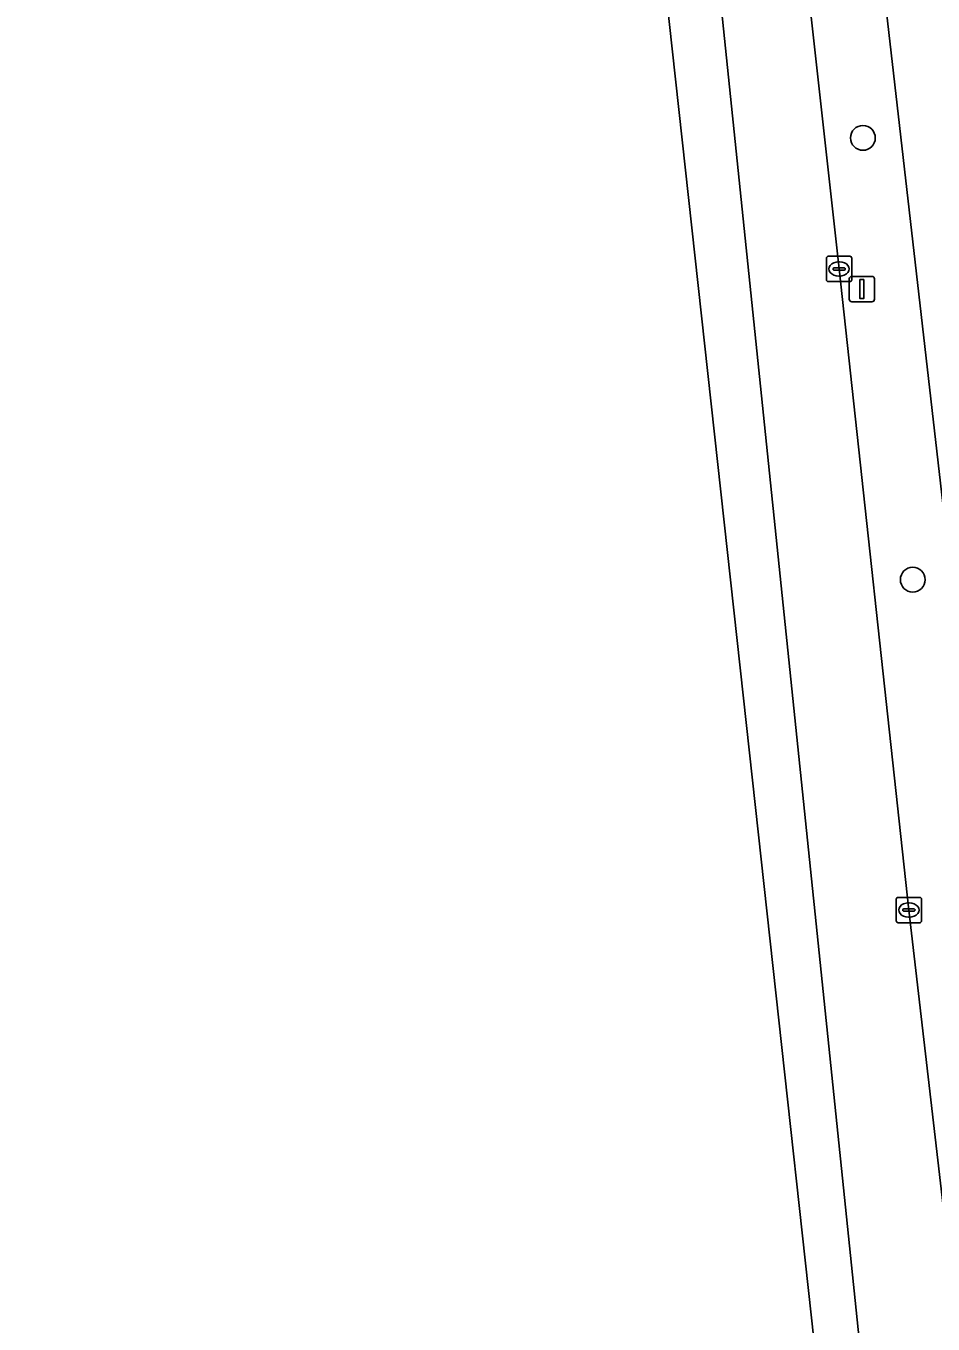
# Model space of a CAD drawing. Extents: x 161248 to 161848, y 384871 to 385383.
# Drawn here: x 161255.9 to 161291.7, y 384995.7 to 385046.9 of the extents above; entities that cross this region are included whole.
import ezdxf

# ---------------------------------------------------------------- set-up
doc = ezdxf.new("R2010")
doc.units = 0
for name, color, linetype in [('IMGEO_Berm_groen', 7, 'Continuous'), ('IMGEO_Boom', 7, 'Continuous'), ('IMGEO_Fietspad_gesloten', 7, 'Continuous'), ('IMGEO_Kolk', 7, 'Continuous'), ('IMGEO_Lichtmast', 7, 'Continuous'), ('IMGEO_OVBaan_gesloten', 7, 'Continuous')]:
    doc.layers.add(name, color=color, linetype=linetype)

msp = doc.modelspace()

# ---------------------------------------------------------------- linework, layer by layer
at = {"layer": 'IMGEO_Berm_groen'}
for points in [[(161256.654, 385321.916), (161257.172, 385317.445), (161257.661, 385313.23), (161259.702, 385295.859), (161261.967, 385276.513), (161264.604, 385254.141), (161265.807, 385244.078), (161266.037, 385241.979), (161266.267, 385239.966), (161268.56, 385218.577), (161268.655, 385216.841), (161268.939, 385214.138), (161270.794, 385196.453), (161276.441, 385144.086), (161283.784, 385075.774), (161285.879, 385056.617), (161288.02, 385037.301), (161290.772, 385012.005), (161294.901, 384976.402), (161297.066, 384956.529), (161299.154, 384937.372), (161301.048, 384920.049), (161301.427, 384916.232), (161301.431, 384916.18)], [(161304.405, 384916.554), (161304.284, 384917.771), (161304.157, 384919.005), (161298.845, 384967.161), (161292.634, 385023.456), (161286.649, 385075.675), (161279.435, 385144.415)]]:
    msp.add_lwpolyline(points, dxfattribs=at)
at = {"layer": 'IMGEO_Boom'}
for centre in [(161288.958, 385042.472), (161290.925, 385025.038)]:
    msp.add_circle(centre, 0.489, dxfattribs=at)
at = {"layer": 'IMGEO_Fietspad_gesloten'}
msp.add_lwpolyline([(161255.931, 385327.627), (161256.339, 385324.574), (161264.625, 385325.002), (161264.745, 385322.761), (161265.427, 385312.935), (161265.987, 385305.638), (161266.061, 385304.636), (161266.954, 385291.9), (161268.918, 385265.585), (161269.728, 385255.799), (161270.412, 385243.981), (161271.091, 385227.08), (161272.519, 385207.639), (161273.278, 385201.438), (161279.435, 385144.415), (161286.649, 385075.675), (161292.634, 385023.456), (161298.845, 384967.161), (161304.157, 384919.005), (161304.284, 384917.771), (161304.405, 384916.554)], dxfattribs=at)
at = {"layer": 'IMGEO_Kolk'}
for p, q in [((161287.519, 385036.875), (161287.519, 385037.727)), ((161287.594, 385037.801), (161288.446, 385037.801)), ((161288.007, 385037.581), (161288.032, 385037.581)), ((161288.52, 385037.727), (161288.52, 385036.875)), ((161287.778, 385037.295), (161287.778, 385037.307)), ((161288.216, 385037.258), (161287.818, 385037.258)), ((161287.821, 385037.344), (161288.219, 385037.344)), ((161288.262, 385037.307), (161288.262, 385037.295)), ((161288.446, 385036.801), (161287.594, 385036.801)), ((161288.03, 385037.021), (161288.005, 385037.021)), ((161290.346, 385012.505), (161291.198, 385012.505)), ((161290.271, 385011.579), (161290.271, 385012.431)), ((161290.53, 385011.999), (161290.53, 385012.011)), ((161290.968, 385011.962), (161290.57, 385011.962)), ((161290.573, 385012.048), (161290.971, 385012.048)), ((161290.759, 385012.285), (161290.784, 385012.285)), ((161291.014, 385012.011), (161291.014, 385011.999)), ((161291.272, 385012.431), (161291.272, 385011.579)), ((161291.198, 385011.505), (161290.346, 385011.505)), ((161290.782, 385011.725), (161290.757, 385011.725))]:
    msp.add_line(p, q, dxfattribs=at)
for points in [[(161287.519, 385036.875), (161287.519, 385037.727)], [(161287.594, 385037.801), (161288.446, 385037.801)], [(161288.52, 385037.727), (161288.52, 385036.875)], [(161288.446, 385036.801), (161287.594, 385036.801)], [(161290.346, 385012.505), (161291.198, 385012.505)], [(161290.271, 385011.579), (161290.271, 385012.431)], [(161291.272, 385012.431), (161291.272, 385011.579)], [(161291.198, 385011.505), (161290.346, 385011.505)]]:
    msp.add_lwpolyline(points, dxfattribs=at)
for centre, radius, start, end in [((161287.596, 385037.725), 0.0765, 91.552, 178.448), ((161287.596, 385037.725), 0.0765, 91.552, 178.448), ((161288.444, 385037.725), 0.0765, 1.552, 88.448), ((161288.444, 385037.725), 0.0765, 1.552, 88.448), ((161287.818, 385037.304), 0.0403, 85.8775, 175.7526), ((161287.815, 385037.294), 0.0366, 178.938, 274.7102), ((161288.219, 385037.301), 0.043, 264.8664, 352.4533), ((161288.223, 385037.306), 0.0386, 1.7309, 96.639), ((161287.596, 385036.877), 0.0765, 181.552, 268.448), ((161287.596, 385036.877), 0.0765, 181.552, 268.448), ((161288.444, 385036.877), 0.0765, 271.552, 358.448), ((161288.444, 385036.877), 0.0765, 271.552, 358.448), ((161290.348, 385012.429), 0.0765, 91.552, 178.448), ((161290.348, 385012.429), 0.0765, 91.552, 178.448), ((161291.196, 385012.429), 0.0765, 1.552, 88.448), ((161291.196, 385012.429), 0.0765, 1.552, 88.448), ((161290.57, 385012.008), 0.0403, 85.8775, 175.7526), ((161290.567, 385011.998), 0.0366, 178.938, 274.7102), ((161290.971, 385012.005), 0.043, 264.8664, 352.4533), ((161290.975, 385012.01), 0.0386, 1.7309, 96.639), ((161290.348, 385011.581), 0.0765, 181.552, 268.448), ((161290.348, 385011.581), 0.0765, 181.552, 268.448), ((161291.196, 385011.581), 0.0765, 271.552, 358.448), ((161291.196, 385011.581), 0.0765, 271.552, 358.448)]:
    msp.add_arc(centre, radius, start, end, dxfattribs=at)
for centre, major_axis, ratio, start_param, end_param in [((161288.006, 385037.301), (-0.387, 0.002), 0.722429, 4.712389, 7.853982), ((161288.031, 385037.301), (-0.39, 0.002), 0.717154, 1.570796, 4.712389), ((161290.758, 385012.005), (-0.387, 0.002), 0.722429, 4.712389, 7.853982), ((161290.783, 385012.005), (-0.39, 0.002), 0.717154, 1.570796, 4.712389)]:
    msp.add_ellipse(centre, major_axis=major_axis, ratio=ratio, start_param=start_param, end_param=end_param, dxfattribs=at)
at = {"layer": 'IMGEO_Lichtmast'}
for p, q in [((161288.422, 385036.105), (161288.422, 385036.905)), ((161288.422, 385036.905), (161288.422, 385036.105)), ((161288.522, 385037.005), (161289.312, 385037.005)), ((161289.312, 385037.005), (161288.522, 385037.005)), ((161289.412, 385036.905), (161289.412, 385036.105)), ((161289.412, 385036.105), (161289.412, 385036.905)), ((161289.312, 385036.005), (161288.522, 385036.005)), ((161288.522, 385036.005), (161289.312, 385036.005))]:
    msp.add_line(p, q, dxfattribs=at)
msp.add_lwpolyline([(161288.842, 385036.88), (161288.992, 385036.88), (161288.992, 385036.13), (161288.842, 385036.13), (161288.842, 385036.88)], dxfattribs=at)
for centre, start, end in [((161288.522, 385036.905), 90, 180), ((161288.522, 385036.905), 90, 180), ((161289.312, 385036.905), 0, 90), ((161289.312, 385036.905), 360, 90), ((161288.522, 385036.105), 180, 270), ((161288.522, 385036.105), 180, 270), ((161289.312, 385036.105), 270, 0), ((161289.312, 385036.105), 270, 0)]:
    msp.add_arc(centre, 0.1, start, end, dxfattribs=at)
at = {"layer": 'IMGEO_OVBaan_gesloten'}
msp.add_lwpolyline([(161283.784, 385075.774), (161276.441, 385144.086), (161272.888, 385143.697), (161278.495, 385092.054), (161281.959, 385061.27), (161289.927, 384984.269), (161294.575, 384946.289), (161294.791, 384944.716), (161297.553, 384919.307), (161301.048, 384920.049), (161299.154, 384937.372), (161297.066, 384956.529), (161294.901, 384976.402), (161290.772, 385012.005), (161288.02, 385037.301), (161285.879, 385056.617)], close=True, dxfattribs=at)
msp.add_lwpolyline([(161295.965, 384918.881), (161297.553, 384919.307), (161294.791, 384944.716), (161294.575, 384946.289), (161289.927, 384984.269), (161281.959, 385061.27), (161278.495, 385092.054), (161272.888, 385143.697), (161270.729, 385143.46), (161284.246, 385020.36), (161293.774, 384933.589), (161295.965, 384918.881)], dxfattribs=at)

doc.saveas('drawing.dxf')
